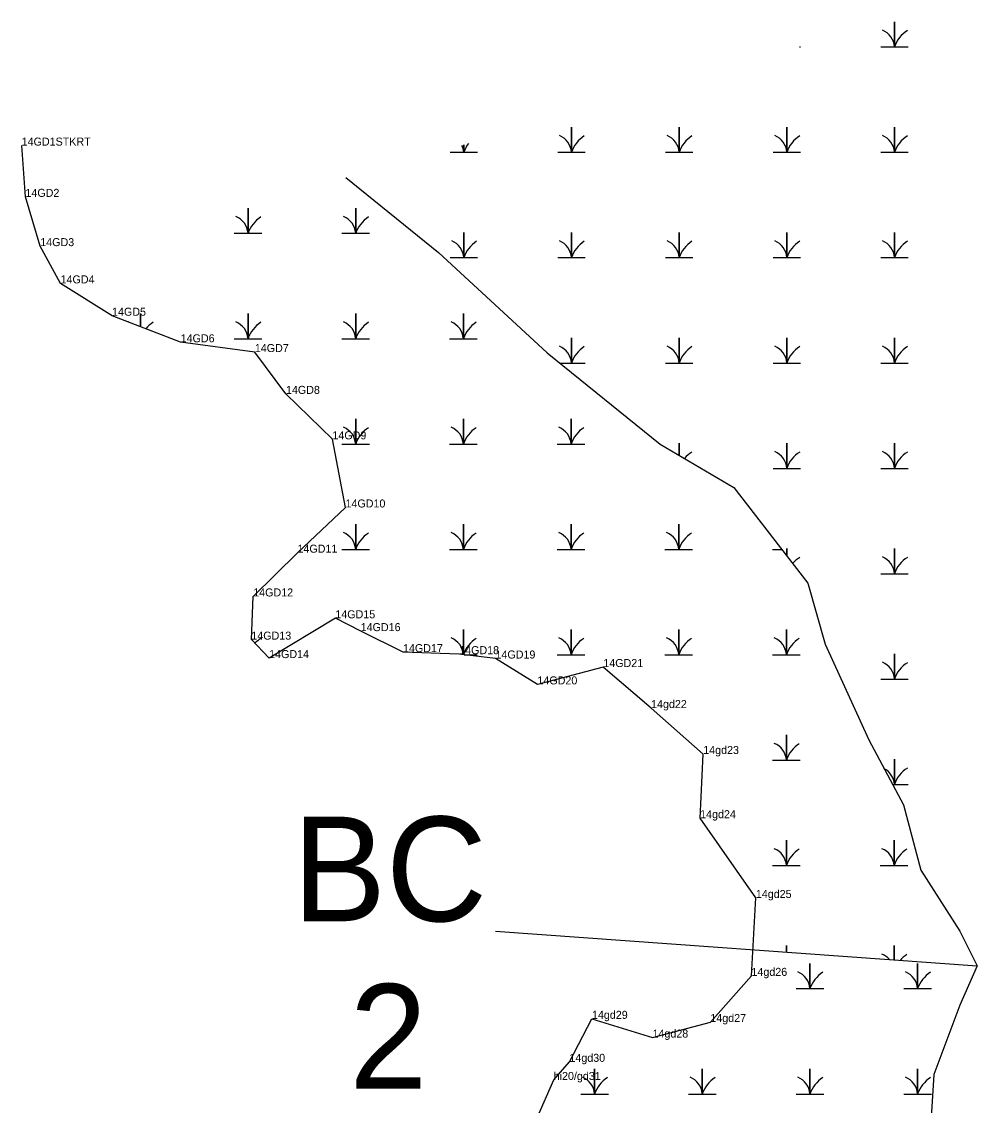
# Model space of a CAD drawing. Extents: x 2072529 to 2268796, y 436423 to 470406.
# Drawn here: x 2259530 to 2260127, y 442318 to 442995 of the extents above; entities that cross this region are included whole.
import ezdxf

# ---------------------------------------------------------------- set-up
doc = ezdxf.new("R2010")
doc.units = 0
for name, color, linetype in [('Default', 7, 'Continuous'), ('Exist Environmental Wetland Boundary', 7, 'Continuous'), ('Exist Environmental Wetland Boundary Cogo Comment', 7, 'Continuous'), ('Exist Hydro Jurisdictional Stream or Body of Water NEU Mitigable', 7, 'Continuous'), ('Exist Hydro Swamp or Marsh', 7, 'Continuous'), ('Old_Level_20', 7, 'Continuous')]:
    doc.layers.add(name, color=color, linetype=linetype)

msp = doc.modelspace()

# ---------------------------------------------------------------- linework, layer by layer
at = {"layer": 'Default'}
msp.add_line((2259826.11, 442426.93), (2260127.02, 442405.29), dxfattribs=at)
at = {"layer": 'Exist Environmental Wetland Boundary'}
msp.add_lwpolyline([(2259852.01, 442309.96), (2259862.45, 442334.04), (2259872.26, 442345.37), (2259886.36, 442372.23), (2259924.15, 442360.54), (2259960.29, 442370.25), (2259985.96, 442399.06), (2259988.7, 442447.72), (2259953.91, 442497.54), (2259955.83, 442537.62), (2259923.28, 442566.33), (2259893.44, 442591.93), (2259852.29, 442581.09), (2259826.1, 442597.26), (2259803.43, 442599.97), (2259768.33, 442601.23), (2259741.9, 442614.36), (2259726.07, 442622.38), (2259684.73, 442597.52), (2259673.61, 442609.05), (2259674.79, 442636.02), (2259702.43, 442663.35), (2259732.43, 442691.58), (2259724.24, 442734.15), (2259695.24, 442762.52), (2259675.79, 442788.65), (2259629.47, 442794.74), (2259586.62, 442811.33), (2259554.46, 442831.54), (2259541.78, 442854.79), (2259532.52, 442885.57), (2259530.17, 442917.58)], dxfattribs=at)
at = {"layer": 'Exist Hydro Jurisdictional Stream or Body of Water NEU Mitigable'}
msp.add_lwpolyline([(2259732.57, 442897.63), (2259790.46, 442850.73), (2259858.31, 442788.26), (2259928.88, 442731.22), (2259975.02, 442704.06), (2260021.17, 442644.31), (2260032.02, 442606.28), (2260059.16, 442546.53), (2260080.88, 442505.79), (2260091.73, 442465.04), (2260116.16, 442427.02), (2260127.02, 442405.29), (2260116.16, 442380.85), (2260099.88, 442337.39), (2260097.16, 442293.93)], dxfattribs=at)
at = {"layer": 'Exist Hydro Swamp or Marsh'}
for points in [[(2260066.7, 442979.2), (2260075.3, 442979.2), (2260075.3, 442994.98), (2260075.3, 442979.2), (2260083.9, 442979.2)], [(2260016.04, 442979.2), (2260016.65, 442979.2)], [(2259864.95, 442913.4), (2259873.55, 442913.4), (2259873.55, 442929.18), (2259873.55, 442913.4), (2259882.15, 442913.4)], [(2259932.2, 442913.4), (2259940.8, 442913.4), (2259940.8, 442929.18), (2259940.8, 442913.4), (2259949.4, 442913.4)], [(2259999.45, 442913.4), (2260008.05, 442913.4), (2260008.05, 442929.18), (2260008.05, 442913.4), (2260016.65, 442913.4)], [(2260066.7, 442913.4), (2260075.3, 442913.4), (2260075.3, 442929.18), (2260075.3, 442913.4), (2260083.9, 442913.4)], [(2259797.7, 442913.4), (2259806.3, 442913.4), (2259806.3, 442918.04)], [(2259806.3, 442918.04), (2259806.3, 442913.4), (2259814.9, 442913.4)], [(2259662.94, 442862.8), (2259671.54, 442862.8), (2259671.54, 442878.58), (2259671.54, 442862.8), (2259680.14, 442862.8)], [(2259730.19, 442862.8), (2259738.79, 442862.8), (2259738.79, 442878.58), (2259738.79, 442862.8), (2259747.39, 442862.8)], [(2259797.7, 442847.6), (2259806.3, 442847.6), (2259806.3, 442863.38), (2259806.3, 442847.6), (2259814.9, 442847.6)], [(2259864.95, 442847.6), (2259873.55, 442847.6), (2259873.55, 442863.38), (2259873.55, 442847.6), (2259882.15, 442847.6)], [(2259932.2, 442847.6), (2259940.8, 442847.6), (2259940.8, 442863.38), (2259940.8, 442847.6), (2259949.4, 442847.6)], [(2259999.45, 442847.6), (2260008.05, 442847.6), (2260008.05, 442863.38), (2260008.05, 442847.6), (2260016.65, 442847.6)], [(2260066.7, 442847.6), (2260075.3, 442847.6), (2260075.3, 442863.38), (2260075.3, 442847.6), (2260083.9, 442847.6)], [(2259604.29, 442804.49), (2259604.29, 442812.78), (2259604.29, 442804.49)], [(2259662.94, 442797), (2259671.54, 442797), (2259671.54, 442812.78), (2259671.54, 442797), (2259680.14, 442797)], [(2259730.19, 442797), (2259738.79, 442797), (2259738.79, 442812.78), (2259738.79, 442797), (2259747.39, 442797)], [(2259797.44, 442797), (2259806.04, 442797), (2259806.04, 442812.78), (2259806.04, 442797), (2259814.64, 442797)], [(2259866.31, 442781.8), (2259873.55, 442781.8), (2259873.55, 442797.58), (2259873.55, 442781.8), (2259882.15, 442781.8)], [(2259932.2, 442781.8), (2259940.8, 442781.8), (2259940.8, 442797.58), (2259940.8, 442781.8), (2259949.4, 442781.8)], [(2259999.45, 442781.8), (2260008.05, 442781.8), (2260008.05, 442797.58), (2260008.05, 442781.8), (2260016.65, 442781.8)], [(2260066.7, 442781.8), (2260075.3, 442781.8), (2260075.3, 442797.58), (2260075.3, 442781.8), (2260083.9, 442781.8)], [(2259730.19, 442731.2), (2259738.79, 442731.2), (2259738.79, 442746.98), (2259738.79, 442731.2), (2259747.39, 442731.2)], [(2259797.44, 442731.2), (2259806.04, 442731.2), (2259806.04, 442746.98), (2259806.04, 442731.2), (2259814.64, 442731.2)], [(2259864.69, 442731.2), (2259873.29, 442731.2), (2259873.29, 442746.98), (2259873.29, 442731.2), (2259881.89, 442731.2)], [(2259940.8, 442724.2), (2259940.8, 442731.78), (2259940.8, 442724.2)], [(2259999.45, 442716), (2260008.05, 442716), (2260008.05, 442731.78), (2260008.05, 442716), (2260016.65, 442716)], [(2260066.7, 442716), (2260075.3, 442716), (2260075.3, 442731.78), (2260075.3, 442716), (2260083.9, 442716)], [(2259730.19, 442665.4), (2259738.79, 442665.4), (2259738.79, 442681.18), (2259738.79, 442665.4), (2259747.39, 442665.4)], [(2259797.44, 442665.4), (2259806.04, 442665.4), (2259806.04, 442681.18), (2259806.04, 442665.4), (2259814.64, 442665.4)], [(2259864.69, 442665.4), (2259873.29, 442665.4), (2259873.29, 442681.18), (2259873.29, 442665.4), (2259881.89, 442665.4)], [(2259931.94, 442665.4), (2259940.54, 442665.4), (2259940.54, 442681.18), (2259940.54, 442665.4), (2259949.14, 442665.4)], [(2259999.19, 442665.4), (2260004.88, 442665.4)], [(2260008.05, 442661.29), (2260008.05, 442665.98), (2260008.05, 442661.29)], [(2260066.7, 442650.2), (2260075.3, 442650.2), (2260075.3, 442665.98), (2260075.3, 442650.2), (2260083.9, 442650.2)], [(2260016.62, 442650.2), (2260016.65, 442650.2)], [(2259806.04, 442599.66), (2259806.04, 442615.38), (2259806.04, 442599.66)], [(2259864.69, 442599.6), (2259873.29, 442599.6), (2259873.29, 442615.38), (2259873.29, 442599.6), (2259881.89, 442599.6)], [(2259931.94, 442599.6), (2259940.54, 442599.6), (2259940.54, 442615.38), (2259940.54, 442599.6), (2259949.14, 442599.6)], [(2259999.19, 442599.6), (2260007.79, 442599.6), (2260007.79, 442615.38), (2260007.79, 442599.6), (2260016.39, 442599.6)], [(2259806.57, 442599.6), (2259814.64, 442599.6)], [(2260066.7, 442584.4), (2260075.3, 442584.4), (2260075.3, 442600.18), (2260075.3, 442584.4), (2260083.9, 442584.4)], [(2259999.19, 442533.8), (2260007.79, 442533.8), (2260007.79, 442549.58), (2260007.79, 442533.8), (2260016.39, 442533.8)], [(2260074.05, 442518.6), (2260075.3, 442518.6), (2260075.3, 442534.38), (2260075.3, 442518.6), (2260083.9, 442518.6)], [(2259999.19, 442468), (2260007.79, 442468), (2260007.79, 442483.78), (2260007.79, 442468), (2260016.39, 442468)], [(2260066.44, 442468), (2260075.04, 442468), (2260075.04, 442483.78), (2260075.04, 442468), (2260083.64, 442468)], [(2260007.79, 442413.86), (2260007.79, 442417.98), (2260007.79, 442413.86)], [(2260075.04, 442409.03), (2260075.04, 442417.98), (2260075.04, 442409.03)], [(2260013.88, 442391.08), (2260022.48, 442391.08), (2260022.48, 442406.86), (2260022.48, 442391.08), (2260031.09, 442391.08)], [(2260081.13, 442391.08), (2260089.73, 442391.08), (2260089.73, 442406.86), (2260089.73, 442391.08), (2260098.34, 442391.08)], [(2259879.38, 442325.28), (2259887.98, 442325.28), (2259887.98, 442341.06), (2259887.98, 442325.28), (2259896.59, 442325.28)], [(2259946.63, 442325.28), (2259955.23, 442325.28), (2259955.23, 442341.06), (2259955.23, 442325.28), (2259963.84, 442325.28)], [(2260013.88, 442325.28), (2260022.48, 442325.28), (2260022.48, 442341.06), (2260022.48, 442325.28), (2260031.09, 442325.28)], [(2260081.13, 442325.28), (2260089.73, 442325.28), (2260089.73, 442341.06), (2260089.73, 442325.28), (2260098.34, 442325.28)]]:
    msp.add_lwpolyline(points, dxfattribs=at)
for centre, radius, start, end in [((2260063.03, 442978.31), 12.3, 4.14034, 67.53497), ((2260093.54, 442973.14), 19.22, 122.12745, 161.62219), ((2259861.28, 442912.51), 12.3, 4.14034, 67.53497), ((2259891.79, 442907.34), 19.22, 122.12745, 161.62219), ((2259928.53, 442912.51), 12.3, 4.14034, 67.53497), ((2259959.04, 442907.34), 19.22, 122.12745, 161.62219), ((2259995.78, 442912.51), 12.3, 4.14034, 67.53497), ((2260026.29, 442907.34), 19.22, 122.12745, 161.62219), ((2260063.03, 442912.51), 12.3, 4.14034, 67.53497), ((2260093.54, 442907.34), 19.22, 122.12745, 161.62219), ((2259794.03, 442912.51), 12.3, 4.14034, 25.02851), ((2259824.54, 442907.34), 19.22, 143.10815, 161.62219), ((2259659.27, 442861.91), 12.3, 4.14034, 67.53497), ((2259689.78, 442856.74), 19.22, 122.12745, 161.62219), ((2259726.52, 442861.91), 12.3, 4.14034, 67.53497), ((2259757.03, 442856.74), 19.22, 122.12745, 161.62219), ((2259794.03, 442846.71), 12.3, 4.14034, 67.53497), ((2259824.54, 442841.54), 19.22, 122.12745, 161.62219), ((2259861.28, 442846.71), 12.3, 4.14034, 67.53497), ((2259891.79, 442841.54), 19.22, 122.12745, 161.62219), ((2259928.53, 442846.71), 12.3, 4.14034, 67.53497), ((2259959.04, 442841.54), 19.22, 122.12745, 161.62219), ((2259995.78, 442846.71), 12.3, 4.14034, 67.53497), ((2260026.29, 442841.54), 19.22, 122.12745, 161.62219), ((2260063.03, 442846.71), 12.3, 4.14034, 67.53497), ((2260093.54, 442841.54), 19.22, 122.12745, 161.62219), ((2259592.02, 442796.11), 12.3, 63.34945, 67.53497), ((2259622.53, 442790.94), 19.22, 122.12745, 140.48925), ((2259659.27, 442796.11), 12.3, 4.14034, 67.53497), ((2259689.78, 442790.94), 19.22, 122.12745, 161.62219), ((2259726.52, 442796.11), 12.3, 4.14034, 67.53497), ((2259757.03, 442790.94), 19.22, 122.12745, 161.62219), ((2259793.77, 442796.11), 12.3, 4.14034, 67.53497), ((2259824.28, 442790.94), 19.22, 122.12745, 161.62219), ((2259861.28, 442780.91), 12.3, 4.14034, 67.53497), ((2259891.79, 442775.74), 19.22, 122.12745, 161.62219), ((2259928.53, 442780.91), 12.3, 4.14034, 67.53497), ((2259959.04, 442775.74), 19.22, 122.12745, 161.62219), ((2259995.78, 442780.91), 12.3, 4.14034, 67.53497), ((2260026.29, 442775.74), 19.22, 122.12745, 161.62219), ((2260063.03, 442780.91), 12.3, 4.14034, 67.53497), ((2260093.54, 442775.74), 19.22, 122.12745, 161.62219), ((2259726.52, 442730.31), 12.3, 4.14034, 67.53497), ((2259757.03, 442725.14), 19.22, 122.12745, 161.62219), ((2259793.77, 442730.31), 12.3, 4.14034, 67.53497), ((2259824.28, 442725.14), 19.22, 122.12745, 161.62219), ((2259861.02, 442730.31), 12.3, 4.14034, 67.53497), ((2259891.53, 442725.14), 19.22, 122.12745, 161.62219), ((2259959.04, 442709.94), 19.22, 122.12745, 140.41458), ((2259995.78, 442715.11), 12.3, 4.14034, 67.53497), ((2260026.29, 442709.94), 19.22, 122.12745, 161.62219), ((2260063.03, 442715.11), 12.3, 4.14034, 67.53497), ((2260093.54, 442709.94), 19.22, 122.12745, 161.62219), ((2259726.52, 442664.51), 12.3, 4.14034, 67.53497), ((2259757.03, 442659.34), 19.22, 122.12745, 161.62219), ((2259793.77, 442664.51), 12.3, 4.14034, 67.53497), ((2259824.28, 442659.34), 19.22, 122.12745, 161.62219), ((2259861.02, 442664.51), 12.3, 4.14034, 67.53497), ((2259891.53, 442659.34), 19.22, 122.12745, 161.62219), ((2259928.27, 442664.51), 12.3, 4.14034, 67.53497), ((2259958.78, 442659.34), 19.22, 122.12745, 161.62219), ((2260026.29, 442644.14), 19.22, 122.12745, 139.54937), ((2260063.03, 442649.31), 12.3, 4.14034, 67.53497), ((2260093.54, 442644.14), 19.22, 122.12745, 161.62219), ((2259689.78, 442593.54), 19.22, 122.12745, 136.57458), ((2259793.77, 442598.71), 12.3, 4.43775, 67.53497), ((2259824.28, 442593.54), 19.22, 122.12745, 161.43154), ((2259861.02, 442598.71), 12.3, 4.14034, 67.53497), ((2259891.53, 442593.54), 19.22, 122.12745, 161.62219), ((2259928.27, 442598.71), 12.3, 4.14034, 67.53497), ((2259958.78, 442593.54), 19.22, 122.12745, 161.62219), ((2259995.52, 442598.71), 12.3, 4.14034, 67.53497), ((2260026.03, 442593.54), 19.22, 122.12745, 161.62219), ((2260063.03, 442583.51), 12.3, 4.14034, 67.53497), ((2260093.54, 442578.34), 19.22, 122.12745, 161.62219), ((2259995.52, 442532.91), 12.3, 4.14034, 67.53497), ((2260026.03, 442527.74), 19.22, 122.12745, 161.62219), ((2260063.03, 442517.71), 12.3, 4.14034, 62.53015), ((2260093.54, 442512.54), 19.22, 122.12745, 161.62219), ((2259995.52, 442467.11), 12.3, 4.14034, 67.53497), ((2260026.03, 442461.94), 19.22, 122.12745, 161.62219), ((2260062.77, 442467.11), 12.3, 4.14034, 67.53497), ((2260093.28, 442461.94), 19.22, 122.12745, 161.62219), ((2260062.77, 442401.31), 12.3, 40.12991, 67.53497), ((2260093.28, 442396.14), 19.22, 122.12745, 138.94936), ((2260010.22, 442390.2), 12.3, 4.14034, 67.53497), ((2260040.73, 442385.02), 19.22, 122.12745, 161.62219), ((2260077.47, 442390.2), 12.3, 4.14034, 67.53497), ((2260107.98, 442385.02), 19.22, 122.12745, 161.62219), ((2259875.72, 442324.4), 12.3, 4.14034, 67.53497), ((2259906.23, 442319.22), 19.22, 122.12745, 161.62219), ((2259942.97, 442324.4), 12.3, 4.14034, 67.53497), ((2259973.48, 442319.22), 19.22, 122.12745, 161.62219), ((2260010.22, 442324.4), 12.3, 4.14034, 67.53497), ((2260040.73, 442319.22), 19.22, 122.12745, 161.62219), ((2260077.47, 442324.4), 12.3, 4.14034, 67.53497), ((2260107.98, 442319.22), 19.22, 122.12745, 161.62219)]:
    msp.add_arc(centre, radius, start, end, dxfattribs=at)
at = {"layer": 'Old_Level_20'}
for p, q in [((2259530.17, 442917.58), (2259530.17, 442917.58)), ((2259532.52, 442885.57), (2259532.52, 442885.57)), ((2259541.78, 442854.79), (2259541.78, 442854.79)), ((2259554.46, 442831.54), (2259554.46, 442831.54)), ((2259586.62, 442811.33), (2259586.62, 442811.33)), ((2259629.47, 442794.74), (2259629.47, 442794.74)), ((2259675.79, 442788.65), (2259675.79, 442788.65)), ((2259695.24, 442762.52), (2259695.24, 442762.52)), ((2259724.24, 442734.15), (2259724.24, 442734.15)), ((2259732.43, 442691.58), (2259732.43, 442691.58)), ((2259702.43, 442663.35), (2259702.43, 442663.35)), ((2259674.79, 442636.02), (2259674.79, 442636.02)), ((2259726.07, 442622.38), (2259726.07, 442622.38)), ((2259741.9, 442614.36), (2259741.9, 442614.36)), ((2259673.61, 442609.05), (2259673.61, 442609.05)), ((2259684.73, 442597.52), (2259684.73, 442597.52)), ((2259768.33, 442601.23), (2259768.33, 442601.23)), ((2259803.43, 442599.97), (2259803.43, 442599.97)), ((2259826.1, 442597.26), (2259826.1, 442597.26)), ((2259893.44, 442591.93), (2259893.44, 442591.93)), ((2259852.29, 442581.09), (2259852.29, 442581.09)), ((2259923.28, 442566.33), (2259923.28, 442566.33)), ((2259955.83, 442537.62), (2259955.83, 442537.62)), ((2259953.91, 442497.54), (2259953.91, 442497.54)), ((2259988.7, 442447.72), (2259988.7, 442447.72)), ((2259985.96, 442399.06), (2259985.96, 442399.06)), ((2259886.36, 442372.23), (2259886.36, 442372.23)), ((2259960.29, 442370.25), (2259960.29, 442370.25)), ((2259924.15, 442360.54), (2259924.15, 442360.54)), ((2259872.26, 442345.37), (2259872.26, 442345.37)), ((2259862.45, 442334.04), (2259862.45, 442334.04))]:
    msp.add_line(p, q, dxfattribs=at)

# ---------------------------------------------------------------- texts
at = {"layer": 'Default'}
for s, p in [('BC', (2259699.42, 442433.17)), ('2', (2259734.89, 442328.62))]:
    msp.add_text(s, height=65.34, dxfattribs=at).set_placement(p)
at = {"layer": 'Exist Environmental Wetland Boundary Cogo Comment'}
for s, p in [('14GD1STKRT', (2259530.17, 442917.58)), ('14GD2', (2259532.52, 442885.57)), ('14GD3', (2259541.78, 442854.79)), ('14GD4', (2259554.46, 442831.54)), ('14GD5', (2259586.62, 442811.33)), ('14GD6', (2259629.47, 442794.74)), ('14GD7', (2259675.79, 442788.65)), ('14GD8', (2259695.24, 442762.52)), ('14GD9', (2259724.24, 442734.15)), ('14GD10', (2259732.43, 442691.58)), ('14GD11', (2259702.43, 442663.35)), ('14GD12', (2259674.79, 442636.02)), ('14GD15', (2259726.07, 442622.38)), ('14GD16', (2259741.9, 442614.36)), ('14GD13', (2259673.61, 442609.05)), ('14GD17', (2259768.33, 442601.23)), ('14GD18', (2259803.43, 442599.97)), ('14GD14', (2259684.73, 442597.52)), ('14GD19', (2259826.1, 442597.26)), ('14GD21', (2259893.44, 442591.93)), ('14GD20', (2259852.29, 442581.09)), ('14gd22', (2259923.28, 442566.33)), ('14gd23', (2259955.83, 442537.62)), ('14gd24', (2259953.91, 442497.54)), ('14gd25', (2259988.7, 442447.72)), ('14gd26', (2259985.96, 442399.06)), ('14gd29', (2259886.36, 442372.23)), ('14gd27', (2259960.29, 442370.25)), ('14gd28', (2259924.15, 442360.54)), ('14gd30', (2259872.26, 442345.37)), ('hi20/gd31', (2259862.45, 442334.04))]:
    msp.add_text(s, height=5, dxfattribs=at).set_placement(p)

doc.saveas('drawing.dxf')
